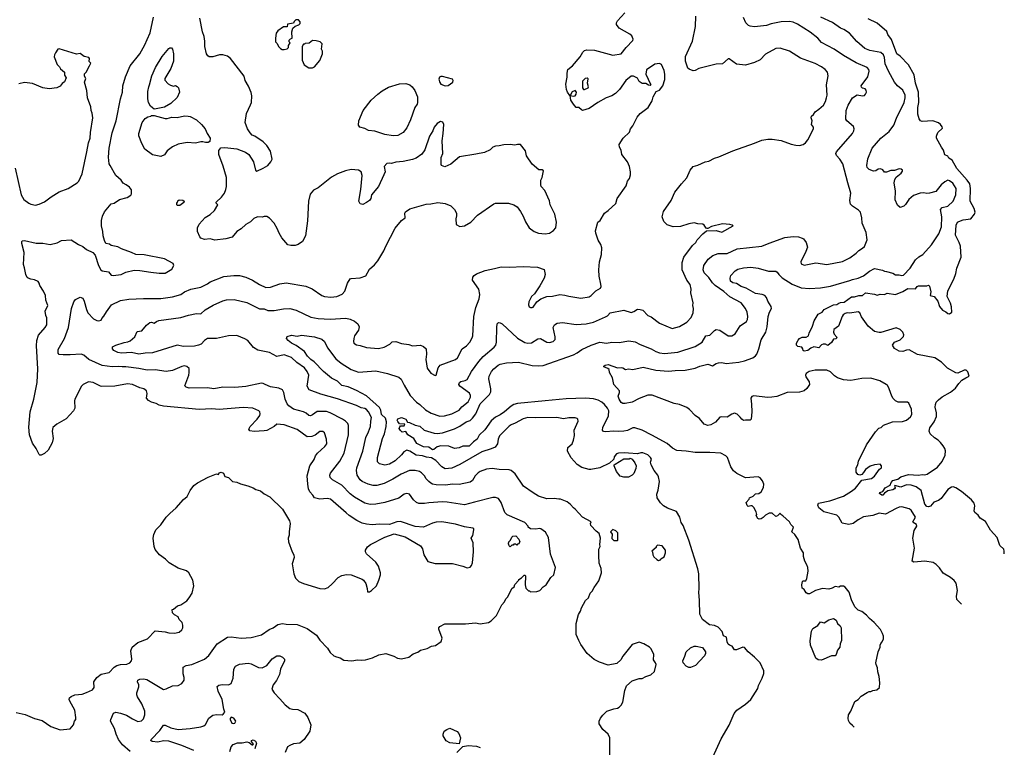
# Model space of a CAD drawing. Extents: x 1678431 to 1860718, y 384618 to 522882.
# Tile 370 of 473: x 1819854 to 1830613, y 419721 to 427668. Entities that reach past the tile are written whole.
import ezdxf

# ---------------------------------------------------------------- set-up
doc = ezdxf.new("R2010")
doc.units = 0

msp = doc.modelspace()

# ---------------------------------------------------------------- linework, layer by layer
at = {"layer": '0CON10XD'}
for points in [[(1822346, 422576), (1822406, 422556), (1822435, 422537), (1822485, 422523), (1822525, 422490), (1822586, 422456), (1822725, 422322), (1822802, 422195), (1822810, 422165), (1822797, 422075), (1822797, 422037), (1822788, 422005), (1822790, 421965), (1822830, 421855), (1822850, 421825), (1822852, 421795), (1822832, 421725), (1822850, 421615), (1822869, 421569), (1822905, 421532), (1822955, 421511), (1823135, 421456), (1823185, 421452), (1823225, 421467), (1823270, 421505), (1823333, 421575), (1823375, 421599), (1823425, 421609), (1823475, 421606), (1823595, 421557), (1823612, 421545), (1823635, 421510), (1823652, 421455), (1823655, 421420), (1823675, 421420), (1823700, 421435), (1823754, 421486), (1823780, 421545), (1823796, 421605), (1823796, 421625), (1823775, 421700), (1823747, 421745), (1823644, 421834), (1823632, 421855), (1823632, 421875), (1823655, 421912), (1823688, 421935), (1823845, 422018), (1823945, 422054), (1824065, 422019), (1824235, 421920), (1824255, 421890), (1824270, 421825), (1824315, 421750), (1824395, 421728), (1824585, 421730), (1824695, 421700), (1824745, 421680), (1824775, 421690), (1824792, 421708), (1824803, 421737), (1824814, 421855), (1824809, 421955), (1824788, 422005), (1824804, 422035), (1824816, 422095), (1824816, 422106), (1824806, 422116), (1824715, 422128), (1824617, 422157), (1824465, 422182), (1824405, 422179), (1824365, 422170), (1824265, 422124), (1824175, 422133), (1824015, 422189), (1823975, 422184), (1823895, 422154), (1823785, 422158), (1823705, 422150), (1823645, 422157), (1823595, 422170), (1823539, 422199), (1823455, 422252), (1823421, 422281), (1823250, 422430), (1823215, 422439), (1823135, 422433), (1823076, 422446), (1823058, 422475), (1823025, 422510), (1823011, 422545), (1823001, 422595), (1822994, 422685), (1823026, 422794), (1823073, 422865), (1823088, 422905), (1823107, 422933), (1823190, 423005), (1823209, 423035), (1823208, 423088), (1823184, 423155), (1823165, 423169), (1823135, 423171), (1823081, 423129), (1823045, 423117), (1822995, 423113), (1822885, 423191), (1822745, 423244), (1822665, 423252), (1822634, 423226), (1822555, 423183), (1822525, 423177), (1822415, 423169), (1822367, 423177), (1822358, 423195), (1822372, 423225), (1822450, 423305), (1822479, 423345), (1822483, 423365), (1822477, 423385), (1822466, 423396), (1822402, 423425), (1822296, 423434), (1822035, 423409), (1821955, 423417), (1821815, 423412), (1821427, 423447), (1821378, 423458), (1821345, 423476), (1821295, 423489), (1821260, 423510), (1821241, 423535), (1821248, 423585), (1821241, 423615), (1821210, 423635), (1821165, 423649), (1821085, 423683), (1821032, 423692), (1820895, 423665), (1820753, 423663), (1820735, 423666), (1820655, 423706), (1820605, 423712), (1820546, 423684), (1820528, 423665), (1820458, 423522), (1820452, 423505), (1820457, 423425), (1820442, 423395), (1820360, 423310), (1820258, 423252), (1820216, 423214), (1820210, 423175), (1820219, 423095), (1820210, 423045), (1820164, 422966), (1820125, 422930), (1820087, 422913), (1820075, 422912), (1820065, 422920), (1820034, 422985), (1819993, 423043), (1819961, 423135), (1819954, 423216), (1819969, 423385), (1820009, 423525), (1820045, 423705), (1820052, 423855), (1820036, 424105), (1820041, 424165), (1820059, 424221), (1820133, 424307), (1820149, 424335), (1820152, 424412), (1820138, 424438), (1820131, 424485), (1820161, 424545), (1820138, 424605), (1820134, 424655), (1820113, 424703), (1820074, 424764), (1820065, 424792), (1820055, 424807), (1820017, 424827), (1819975, 424833), (1819945, 424844), (1819935, 424853), (1819922, 424885), (1819907, 424957), (1819894, 424996), (1819904, 425125), (1819878, 425225), (1819878, 425245), (1819885, 425252), (1819905, 425257), (1820035, 425229), (1820105, 425226), (1820185, 425214), (1820265, 425231), (1820312, 425258), (1820415, 425263), (1820495, 425213), (1820545, 425191), (1820585, 425159), (1820652, 425125), (1820678, 425098), (1820714, 424985), (1820741, 424935), (1820755, 424924), (1820824, 424914), (1820855, 424879), (1820875, 424874), (1820964, 424886), (1821015, 424911), (1821105, 424932), (1821165, 424930), (1821285, 424912), (1821378, 424898), (1821445, 424899), (1821516, 424945), (1821538, 424985), (1821532, 425005), (1821435, 425058), (1821215, 425099), (1821122, 425102), (1821076, 425126), (1820965, 425166), (1820925, 425189), (1820855, 425203), (1820835, 425216), (1820795, 425222), (1820780, 425255), (1820766, 425306), (1820764, 425355), (1820748, 425415), (1820746, 425475), (1820757, 425523), (1820781, 425569), (1820852, 425658), (1820885, 425666), (1820945, 425703), (1821030, 425725), (1821069, 425751), (1821077, 425767), (1821075, 425810), (1821055, 425838), (1821016, 425866), (1820985, 425882), (1820961, 425915), (1820904, 425965), (1820841, 426075), (1820833, 426095), (1820823, 426165), (1820831, 426265), (1820865, 426432), (1820908, 426565), (1820954, 426805), (1820976, 426875), (1820982, 426945), (1821010, 427045), (1821061, 427165), (1821165, 427296), (1821223, 427395), (1821247, 427453), (1821281, 427525), (1821316, 427695)], [(1824245, 422719), (1824222, 422732), (1824175, 422745), (1824115, 422745), (1824021, 422705), (1823931, 422649), (1823835, 422602), (1823755, 422580), (1823715, 422582), (1823660, 422595), (1823598, 422625), (1823575, 422644), (1823542, 422695), (1823534, 422745), (1823537, 422775), (1823602, 422955), (1823635, 423105), (1823667, 423165), (1823689, 423225), (1823690, 423285), (1823697, 423325), (1823666, 423386), (1823645, 423409), (1823625, 423420), (1823585, 423428), (1823534, 423454), (1823325, 423528), (1823145, 423577), (1823016, 423625), (1822997, 423667), (1823015, 423785), (1822997, 423827), (1822967, 423867), (1822883, 423925), (1822825, 423977), (1822745, 424006), (1822665, 423989), (1822585, 424032), (1822455, 424060), (1822407, 424087), (1822345, 424163), (1822315, 424183), (1822225, 424220), (1822136, 424216), (1822005, 424188), (1821905, 424185), (1821874, 424165), (1821836, 424124), (1821808, 424112), (1821765, 424104), (1821645, 424098), (1821575, 424113), (1821305, 424028), (1821225, 424026), (1821155, 424015), (1821075, 424035), (1820965, 424025), (1820925, 424034), (1820884, 424055), (1820867, 424075), (1820868, 424095), (1820903, 424115), (1820995, 424143), (1821035, 424148), (1821061, 424159), (1821112, 424205), (1821136, 424264), (1821189, 424269), (1821240, 424330), (1821275, 424360), (1821295, 424363), (1821325, 424353), (1821347, 424373), (1821376, 424384), (1821615, 424414), (1821698, 424442), (1821785, 424459), (1821835, 424456), (1821882, 424498), (1821968, 424552), (1822075, 424598), (1822115, 424608), (1822197, 424613), (1822335, 424581), (1822475, 424512), (1822525, 424509), (1822565, 424491), (1822635, 424491), (1822735, 424512), (1822804, 424514), (1822876, 424496), (1823035, 424421), (1823115, 424403), (1823245, 424396), (1823418, 424408), (1823465, 424397), (1823513, 424375), (1823549, 424345), (1823564, 424315), (1823555, 424278), (1823512, 424215), (1823504, 424185), (1823501, 424155), (1823506, 424136), (1823535, 424116), (1823575, 424110), (1823645, 424087), (1823775, 424077), (1823835, 424092), (1823897, 424123), (1823925, 424148), (1823964, 424154), (1824025, 424132), (1824105, 424119), (1824145, 424106), (1824235, 424112), (1824268, 424098), (1824294, 424075), (1824300, 424015), (1824293, 423957), (1824305, 423862), (1824345, 423809), (1824395, 423782), (1824406, 423784), (1824428, 423865), (1824449, 423895), (1824615, 423957), (1824639, 423975), (1824689, 424075), (1824735, 424107), (1824771, 424145), (1824798, 424192), (1824804, 424215), (1824816, 424425), (1824837, 424525), (1824875, 424620), (1824881, 424665), (1824871, 424725), (1824803, 424825), (1824807, 424855), (1824820, 424875), (1824845, 424894), (1824940, 424930), (1825042, 424952), (1825115, 424968), (1825205, 424966), (1825355, 424974), (1825514, 424964), (1825585, 424940), (1825597, 424885), (1825584, 424846), (1825537, 424763), (1825478, 424675), (1825448, 424645), (1825419, 424585), (1825414, 424554), (1825422, 424532), (1825435, 424524), (1825455, 424524), (1825465, 424530), (1825504, 424586), (1825549, 424621), (1825615, 424646), (1825675, 424650), (1825755, 424667), (1825811, 424661), (1825855, 424648), (1825985, 424627), (1826078, 424642), (1826100, 424655), (1826151, 424705), (1826199, 424735), (1826208, 424755), (1826205, 424780), (1826187, 424867), (1826183, 424935), (1826191, 425025), (1826212, 425105), (1826216, 425175), (1826204, 425214), (1826175, 425260), (1826150, 425335), (1826147, 425363), (1826173, 425455), (1826196, 425474), (1826244, 425556), (1826286, 425584), (1826368, 425662), (1826383, 425715), (1826481, 425855), (1826497, 425905), (1826518, 425935), (1826527, 425973), (1826528, 426005), (1826517, 426065), (1826497, 426117), (1826432, 426195), (1826427, 426245), (1826408, 426275), (1826403, 426305), (1826448, 426375), (1826519, 426439), (1826528, 426475), (1826555, 426510), (1826601, 426605), (1826635, 426644), (1826722, 426708), (1826767, 426783), (1826776, 426824), (1826810, 426885), (1826845, 426900), (1826880, 426945), (1826902, 427015), (1826904, 427075), (1826896, 427115), (1826868, 427178), (1826845, 427190), (1826795, 427182), (1826705, 427120), (1826697, 427075), (1826748, 426965), (1826750, 426955), (1826745, 426950), (1826725, 426952), (1826695, 426970), (1826655, 426972), (1826625, 426992), (1826605, 427028), (1826562, 427052), (1826535, 427050), (1826477, 427003), (1826408, 426905), (1826365, 426863), (1826325, 426838), (1826262, 426815), (1826170, 426765), (1826075, 426699), (1826005, 426677), (1825992, 426682), (1825965, 426711), (1825935, 426711), (1825904, 426745), (1825878, 426788), (1825870, 426840), (1825903, 426833), (1825923, 426837), (1825935, 426855), (1825937, 426875), (1825925, 426896), (1825915, 426893), (1825891, 426879), (1825870, 426840), (1825865, 426840), (1825840, 426875), (1825828, 426905), (1825821, 426965), (1825838, 427042), (1825836, 427085), (1825844, 427125), (1825894, 427166), (1825977, 427263), (1826006, 427314), (1826025, 427330), (1826051, 427339), (1826135, 427337), (1826335, 427280), (1826425, 427294), (1826481, 427365), (1826555, 427440), (1826557, 427455), (1826542, 427492), (1826520, 427510), (1826404, 427574), (1826377, 427617), (1826377, 427635), (1826387, 427655), (1826468, 427742)], [(1830144, 421286), (1830096, 421335), (1830092, 421372), (1830102, 421435), (1830086, 421515), (1830065, 421542), (1830025, 421576), (1829944, 421624), (1829905, 421680), (1829868, 421718), (1829835, 421739), (1829745, 421754), (1829625, 421743), (1829608, 421755), (1829631, 421895), (1829612, 422005), (1829630, 422090), (1829659, 422135), (1829653, 422153), (1829617, 422175), (1829613, 422185), (1829644, 422235), (1829595, 422310), (1829575, 422326), (1829494, 422346), (1829465, 422344), (1829431, 422329), (1829315, 422266), (1829245, 422279), (1829175, 422253), (1829075, 422239), (1829015, 422207), (1828962, 422165), (1828916, 422156), (1828841, 422171), (1828806, 422235), (1828785, 422255), (1828642, 422292), (1828588, 422335), (1828574, 422365), (1828584, 422386), (1828707, 422413), (1828855, 422465), (1828945, 422519), (1828987, 422553), (1829055, 422640), (1829162, 422658), (1829195, 422682), (1829250, 422760), (1829270, 422775), (1829272, 422795), (1829255, 422812), (1829195, 422806), (1829149, 422791), (1829096, 422754), (1829075, 422722), (1829055, 422702), (1829036, 422694), (1829012, 422702), (1828993, 422725), (1828994, 422775), (1829013, 422805), (1829020, 422845), (1829106, 423025), (1829205, 423168), (1829244, 423206), (1829266, 423215), (1829295, 423240), (1829393, 423277), (1829499, 423281), (1829545, 423294), (1829588, 423332), (1829602, 423355), (1829599, 423415), (1829570, 423480), (1829555, 423489), (1829455, 423492), (1829425, 423506), (1829400, 423530), (1829385, 423555), (1829356, 423635), (1829336, 423675), (1829324, 423684), (1829254, 423724), (1829155, 423753), (1829055, 423751), (1828935, 423728), (1828857, 423733), (1828789, 423755), (1828758, 423778), (1828715, 423821), (1828675, 423840), (1828545, 423842), (1828482, 423825), (1828449, 423805), (1828441, 423785), (1828444, 423766), (1828482, 423712), (1828484, 423685), (1828455, 423639), (1828425, 423616), (1828375, 423601), (1828242, 423595), (1828129, 423551), (1828074, 423544), (1828025, 423540), (1827875, 423560), (1827855, 423551), (1827844, 423536), (1827850, 423470), (1827856, 423384), (1827846, 423305), (1827835, 423293), (1827785, 423296), (1827765, 423291), (1827745, 423304), (1827728, 423328), (1827695, 423359), (1827665, 423370), (1827635, 423361), (1827585, 423326), (1827525, 423330), (1827505, 423326), (1827456, 423274), (1827405, 423245), (1827375, 423237), (1827335, 423250), (1827283, 423313), (1827235, 423345), (1827175, 423410), (1827145, 423431), (1827065, 423465), (1827005, 423475), (1826765, 423569), (1826717, 423567), (1826625, 423532), (1826545, 423489), (1826472, 423478), (1826445, 423478), (1826425, 423487), (1826403, 423523), (1826394, 423555), (1826409, 423595), (1826408, 423615), (1826347, 423685), (1826332, 423755), (1826298, 423815), (1826296, 423846), (1826279, 423859), (1826238, 423875), (1826238, 423885), (1826252, 423895), (1826285, 423901), (1826385, 423867), (1826425, 423869), (1826445, 423864), (1826475, 423848), (1826505, 423854), (1826555, 423849), (1826667, 423873), (1826805, 423839), (1826945, 423828), (1827015, 423838), (1827125, 423840), (1827235, 423863), (1827285, 423884), (1827375, 423906), (1827425, 423888), (1827465, 423914), (1827490, 423920), (1827525, 423924), (1827575, 423913), (1827712, 423928), (1827775, 423942), (1827865, 423974), (1827895, 423998), (1827908, 424015), (1827931, 424075), (1827957, 424173), (1828008, 424255), (1828023, 424315), (1828034, 424425), (1828048, 424472), (1828068, 424515), (1828067, 424535), (1828030, 424595), (1828015, 424635), (1827997, 424655), (1827968, 424668), (1827895, 424676), (1827791, 424735), (1827737, 424755), (1827687, 424787), (1827645, 424793), (1827622, 424812), (1827616, 424844), (1827626, 424875), (1827671, 424925), (1827702, 424942), (1827765, 424959), (1827845, 424964), (1827925, 424955), (1828035, 424921), (1828115, 424921), (1828132, 424912), (1828149, 424885), (1828187, 424847), (1828295, 424781), (1828395, 424740), (1828485, 424731), (1828605, 424740), (1828715, 424758), (1828925, 424818), (1828955, 424832), (1829015, 424844), (1829075, 424872), (1829139, 424921), (1829195, 424949), (1829284, 424934), (1829305, 424920), (1829325, 424918), (1829395, 424901), (1829425, 424883), (1829465, 424882), (1829495, 424873), (1829511, 424879), (1829584, 424955), (1829644, 425045), (1829681, 425079), (1829722, 425105), (1829819, 425211), (1829899, 425331), (1829928, 425405), (1829930, 425515), (1829916, 425595), (1829934, 425616), (1829995, 425631), (1830054, 425685), (1830083, 425755), (1830087, 425825), (1830051, 425881), (1830015, 425910), (1829995, 425914), (1829965, 425898), (1829925, 425864), (1829865, 425791), (1829795, 425772), (1829765, 425771), (1829735, 425777), (1829695, 425773), (1829621, 425749), (1829569, 425705), (1829535, 425648), (1829515, 425632), (1829475, 425618), (1829445, 425642), (1829419, 425699), (1829426, 425794), (1829411, 425885), (1829418, 425922), (1829431, 425949), (1829487, 425993), (1829502, 426015), (1829502, 426025), (1829487, 426037), (1829465, 426038), (1829415, 426020), (1829375, 426020), (1829325, 426003), (1829305, 426003), (1829285, 426028), (1829259, 426039), (1829235, 426036), (1829211, 426019), (1829185, 426013), (1829135, 426031), (1829116, 426055), (1829110, 426075), (1829122, 426148), (1829171, 426265), (1829265, 426374), (1829355, 426446), (1829405, 426516), (1829434, 426594), (1829518, 426765), (1829529, 426815), (1829529, 426845), (1829505, 426897), (1829447, 426947), (1829415, 426985), (1829348, 427105), (1829313, 427185), (1829305, 427255), (1829295, 427286), (1829265, 427311), (1829145, 427332), (1829089, 427355), (1829000, 427430), (1828921, 427521), (1828860, 427560), (1828825, 427576), (1828737, 427637), (1828607, 427697)], [(1827420, 427170), (1827276, 427134), (1827235, 427113), (1827215, 427111), (1827169, 427129), (1827155, 427140), (1827131, 427215), (1827129, 427265), (1827206, 427435), (1827240, 427595), (1827241, 427705)], [(1822536, 423685), (1822515, 423696), (1822495, 423698), (1822325, 423662), (1822205, 423652), (1822075, 423653), (1821975, 423638), (1821905, 423648), (1821705, 423642), (1821673, 423653), (1821659, 423669), (1821703, 423785), (1821707, 423815), (1821707, 423857), (1821682, 423882), (1821655, 423886), (1821625, 423881), (1821523, 423837), (1821455, 423824), (1821335, 423844), (1821245, 423839), (1821155, 423858), (1821015, 423875), (1820975, 423875), (1820935, 423880), (1820865, 423878), (1820755, 423892), (1820608, 423958), (1820555, 424004), (1820526, 424014), (1820405, 424006), (1820328, 424008), (1820285, 424012), (1820276, 424026), (1820274, 424065), (1820343, 424187), (1820388, 424305), (1820419, 424515), (1820446, 424585), (1820465, 424612), (1820515, 424637), (1820545, 424627), (1820560, 424595), (1820582, 424502), (1820597, 424467), (1820661, 424401), (1820697, 424383), (1820715, 424380), (1820743, 424387), (1820750, 424405), (1820775, 424429), (1820801, 424479), (1820856, 424555), (1820955, 424600), (1821045, 424614), (1821205, 424622), (1821395, 424623), (1821525, 424643), (1821615, 424667), (1821656, 424695), (1821725, 424725), (1821835, 424747), (1821905, 424783), (1821935, 424806), (1822086, 424864), (1822195, 424876), (1822255, 424873), (1822325, 424855), (1822397, 424825), (1822474, 424775), (1822545, 424744), (1822595, 424746), (1822695, 424784), (1822765, 424796), (1822979, 424759), (1823049, 424729), (1823154, 424655), (1823185, 424646), (1823255, 424637), (1823318, 424645), (1823378, 424672), (1823407, 424703), (1823435, 424792), (1823465, 424838), (1823477, 424843), (1823575, 424850), (1823635, 424870), (1823675, 424942), (1823730, 424990), (1823766, 425035), (1823832, 425145), (1823855, 425195), (1823955, 425390), (1824026, 425474), (1824066, 425504), (1824064, 425555), (1824071, 425569), (1824118, 425602), (1824295, 425654), (1824345, 425657), (1824422, 425672), (1824505, 425659), (1824564, 425634), (1824607, 425595), (1824628, 425555), (1824628, 425525), (1824618, 425495), (1824623, 425433), (1824665, 425408), (1824715, 425417), (1824785, 425458), (1824858, 425535), (1825035, 425656), (1825055, 425664), (1825194, 425664), (1825255, 425646), (1825290, 425625), (1825327, 425575), (1825354, 425524), (1825380, 425460), (1825420, 425395), (1825475, 425354), (1825522, 425335), (1825595, 425330), (1825645, 425336), (1825687, 425365), (1825712, 425395), (1825721, 425455), (1825701, 425545), (1825652, 425645), (1825645, 425688), (1825594, 425804), (1825552, 425845), (1825548, 425865), (1825548, 425915), (1825562, 425945), (1825578, 426018), (1825565, 426030), (1825525, 426030), (1825455, 426092), (1825392, 426182), (1825381, 426235), (1825325, 426306), (1825295, 426306), (1825265, 426296), (1825215, 426304), (1825145, 426302), (1825095, 426289), (1825055, 426286), (1825025, 426276), (1824994, 426246), (1824934, 426216), (1824839, 426201), (1824659, 426171), (1824565, 426089), (1824498, 426062), (1824464, 426074), (1824458, 426085), (1824458, 426162), (1824477, 426205), (1824469, 426345), (1824482, 426425), (1824489, 426525), (1824478, 426548), (1824454, 426556), (1824416, 426534), (1824382, 426495), (1824368, 426455), (1824333, 426395), (1824282, 426248), (1824249, 426201), (1824185, 426155), (1824145, 426141), (1824045, 426119), (1823965, 426112), (1823915, 426098), (1823895, 426102), (1823865, 426098), (1823838, 426065), (1823848, 426005), (1823833, 425975), (1823774, 425846), (1823700, 425755), (1823690, 425715), (1823675, 425692), (1823645, 425670), (1823605, 425651), (1823575, 425657), (1823560, 425685), (1823583, 425815), (1823596, 425965), (1823585, 426007), (1823555, 426026), (1823475, 426031), (1823415, 426019), (1823327, 425985), (1823262, 425948), (1823115, 425832), (1823063, 425805), (1823028, 425762), (1823011, 425685), (1822998, 425472), (1822976, 425306), (1822943, 425245), (1822898, 425212), (1822865, 425202), (1822815, 425202), (1822785, 425210), (1822718, 425285), (1822690, 425335), (1822669, 425389), (1822636, 425446), (1822585, 425500), (1822555, 425517), (1822525, 425520), (1822505, 425513), (1822454, 425516), (1822412, 425498), (1822375, 425462), (1822325, 425432), (1822275, 425383), (1822228, 425355), (1822175, 425293), (1822105, 425273), (1821985, 425262), (1821934, 425274), (1821875, 425269), (1821835, 425283), (1821823, 425295), (1821798, 425355), (1821798, 425395), (1821814, 425436), (1821882, 425508), (1821935, 425540), (1821984, 425586), (1822020, 425645), (1822000, 425665), (1822000, 425675), (1822059, 425731), (1822091, 425775), (1822108, 425812), (1822114, 425845), (1822112, 425945), (1822078, 426068), (1822031, 426195), (1822031, 426239), (1822053, 426267), (1822095, 426271), (1822226, 426256), (1822322, 426222), (1822357, 426195), (1822407, 426115), (1822430, 426025), (1822444, 426014), (1822514, 426045), (1822564, 426075), (1822598, 426115), (1822611, 426145), (1822594, 426234), (1822556, 426295), (1822515, 426336), (1822425, 426397), (1822395, 426407), (1822371, 426431), (1822344, 426475), (1822319, 426545), (1822332, 426645), (1822375, 426738), (1822386, 426765), (1822389, 426835), (1822382, 426872), (1822354, 426944), (1822317, 427005), (1822305, 427050), (1822157, 427245), (1822125, 427270), (1822075, 427286), (1822036, 427284), (1821965, 427264), (1821925, 427263), (1821908, 427275), (1821896, 427296), (1821878, 427375), (1821877, 427435), (1821869, 427485), (1821851, 427535), (1821821, 427685)], [(1822745, 427342), (1822775, 427350), (1822790, 427365), (1822790, 427385), (1822810, 427415), (1822800, 427425), (1822800, 427445), (1822812, 427458), (1822830, 427465), (1822828, 427535), (1822840, 427575), (1822863, 427597), (1822905, 427612), (1822920, 427625), (1822920, 427645), (1822900, 427665), (1822870, 427665), (1822852, 427648), (1822845, 427630), (1822782, 427618), (1822778, 427592), (1822735, 427590), (1822675, 427548), (1822658, 427522), (1822648, 427465), (1822648, 427428), (1822667, 427407), (1822682, 427375), (1822704, 427354), (1822723, 427343), (1822745, 427342)], [(1828974, 419941), (1828955, 419958), (1828926, 419986), (1828912, 420015), (1828908, 420035), (1828912, 420075), (1828937, 420115), (1828980, 420220), (1829018, 420242), (1829049, 420281), (1829115, 420320), (1829135, 420330), (1829155, 420330), (1829175, 420340), (1829222, 420348), (1829248, 420375), (1829252, 420425), (1829247, 420493), (1829232, 420545), (1829229, 420589), (1829212, 420625), (1829210, 420645), (1829236, 420765), (1829256, 420815), (1829257, 420835), (1829263, 420855), (1829278, 420872), (1829293, 420907), (1829292, 420935), (1829283, 420965), (1829259, 421009), (1829191, 421085), (1829139, 421129), (1829109, 421165), (1829055, 421204), (1829018, 421218), (1828979, 421255), (1828942, 421332), (1828917, 421415), (1828875, 421472), (1828855, 421480), (1828825, 421480), (1828805, 421470), (1828765, 421478), (1828732, 421458), (1828695, 421448), (1828625, 421457), (1828550, 421435), (1828485, 421398), (1828465, 421398), (1828447, 421407), (1828428, 421445), (1828405, 421460), (1828402, 421495), (1828408, 421532), (1828415, 421540), (1828445, 421540), (1828457, 421565), (1828470, 421645), (1828466, 421686), (1828457, 421715), (1828432, 421755), (1828418, 421805), (1828420, 421845), (1828387, 421895), (1828362, 421992), (1828323, 422045), (1828293, 422075), (1828310, 422125), (1828280, 422155), (1828265, 422182), (1828192, 422248), (1828170, 422265), (1828165, 422278), (1828135, 422250), (1828115, 422242), (1828075, 422278), (1828065, 422280), (1828045, 422278), (1828005, 422258), (1827979, 422231), (1827955, 422218), (1827935, 422212), (1827921, 422221), (1827903, 422253), (1827908, 422265), (1827902, 422292), (1827875, 422340), (1827857, 422357), (1827845, 422360), (1827815, 422350), (1827803, 422363), (1827792, 422395), (1827825, 422430), (1827830, 422445), (1827870, 422465), (1827895, 422488), (1827930, 422495), (1827955, 422512), (1827983, 422557), (1827984, 422595), (1827971, 422631), (1827945, 422664), (1827925, 422674), (1827785, 422666), (1827692, 422712), (1827655, 422742), (1827624, 422784), (1827588, 422885), (1827569, 422905), (1827515, 422933), (1827395, 422941), (1827235, 422940), (1827135, 422955), (1827035, 422962), (1826988, 422988), (1826930, 423040), (1826762, 423132), (1826655, 423184), (1826575, 423211), (1826555, 423209), (1826495, 423182), (1826455, 423173), (1826395, 423169), (1826346, 423174), (1826256, 423166), (1826235, 423170), (1826224, 423185), (1826227, 423215), (1826287, 423343), (1826290, 423395), (1826276, 423425), (1826245, 423464), (1826215, 423490), (1826175, 423513), (1826125, 423526), (1826035, 423535), (1825825, 423527), (1825595, 423505), (1825295, 423475), (1825255, 423465), (1825223, 423447), (1825153, 423387), (1825105, 423352), (1825053, 423327), (1825005, 423287), (1824935, 423187), (1824875, 423132), (1824854, 423085), (1824813, 423057), (1824765, 423009), (1824695, 423011), (1824655, 422992), (1824605, 422985), (1824545, 423012), (1824455, 423013), (1824415, 423002), (1824381, 422975), (1824365, 422972), (1824325, 422998), (1824265, 423004), (1824195, 423041), (1824161, 423095), (1824094, 423135), (1824075, 423169), (1824035, 423162), (1824015, 423180), (1824002, 423205), (1824008, 423222), (1824015, 423231), (1824055, 423234), (1824062, 423252), (1824005, 423254), (1823985, 423278), (1823980, 423295), (1823985, 423309), (1824025, 423324), (1824055, 423314), (1824074, 423305), (1824092, 423272), (1824115, 423270), (1824175, 423239), (1824225, 423230), (1824275, 423186), (1824383, 423153), (1824415, 423150), (1824475, 423157), (1824605, 423198), (1824665, 423228), (1824733, 423277), (1824775, 423291), (1824803, 423317), (1824837, 423363), (1824885, 423474), (1824987, 423575), (1825002, 423605), (1825003, 423635), (1824980, 423745), (1824985, 423775), (1825011, 423825), (1825034, 423855), (1825081, 423895), (1825105, 423907), (1825175, 423920), (1825305, 423929), (1825455, 423890), (1825526, 423886), (1825575, 423890), (1825905, 424008), (1825945, 424028), (1825995, 424067), (1826097, 424113), (1826194, 424146), (1826265, 424136), (1826325, 424147), (1826405, 424144), (1826511, 424161), (1826580, 424150), (1826635, 424121), (1826755, 424074), (1826807, 424045), (1826845, 424031), (1826901, 424021), (1827045, 424037), (1827235, 424098), (1827313, 424147), (1827353, 424217), (1827397, 424223), (1827445, 424274), (1827465, 424286), (1827505, 424276), (1827595, 424216), (1827635, 424214), (1827673, 424237), (1827728, 424325), (1827797, 424373), (1827808, 424392), (1827811, 424425), (1827802, 424475), (1827786, 424515), (1827739, 424575), (1827613, 424643), (1827548, 424698), (1827454, 424764), (1827425, 424795), (1827385, 424854), (1827332, 424905), (1827321, 424935), (1827331, 424985), (1827378, 425052), (1827429, 425091), (1827485, 425113), (1827585, 425116), (1827695, 425165), (1827965, 425193), (1828042, 425228), (1828215, 425289), (1828305, 425301), (1828365, 425296), (1828403, 425283), (1828418, 425275), (1828448, 425235), (1828462, 425185), (1828446, 425135), (1828391, 425025), (1828395, 425000), (1828425, 424988), (1828555, 425011), (1828675, 424996), (1828845, 425029), (1828925, 425069), (1828993, 425117), (1829025, 425148), (1829065, 425171), (1829085, 425192), (1829114, 425265), (1829103, 425345), (1829060, 425445), (1829056, 425505), (1829043, 425565), (1829019, 425589), (1828955, 425630), (1828933, 425655), (1828927, 425695), (1828937, 425775), (1828904, 425885), (1828847, 426095), (1828815, 426145), (1828778, 426185), (1828772, 426205), (1828781, 426225), (1828955, 426426), (1828970, 426455), (1828974, 426475), (1828965, 426500), (1828893, 426565), (1828883, 426583), (1828886, 426675), (1828908, 426735), (1828955, 426814), (1829004, 426846), (1829065, 426838), (1829085, 426842), (1829096, 426854), (1829108, 426875), (1829105, 426900), (1829092, 426912), (1829065, 426920), (1829052, 426932), (1829050, 426945), (1829122, 427045), (1829137, 427105), (1829132, 427125), (1829114, 427145), (1828996, 427196), (1828855, 427277), (1828755, 427345), (1828615, 427420), (1828575, 427465), (1828492, 427532), (1828355, 427618), (1828305, 427641), (1828265, 427648), (1828175, 427646), (1828066, 427624), (1828015, 427606), (1827885, 427589), (1827835, 427596), (1827817, 427605), (1827789, 427635), (1827765, 427692)], [(1830613, 421834), (1830613, 421865), (1830607, 421885), (1830566, 421926), (1830535, 422014), (1830463, 422093), (1830408, 422188), (1830350, 422225), (1830328, 422255), (1830291, 422285), (1830284, 422305), (1830293, 422357), (1830285, 422388), (1830256, 422425), (1830145, 422515), (1830085, 422555), (1830055, 422565), (1830035, 422562), (1829995, 422536), (1829925, 422437), (1829895, 422417), (1829845, 422400), (1829805, 422354), (1829785, 422346), (1829765, 422351), (1829745, 422376), (1829704, 422525), (1829651, 422565), (1829596, 422586), (1829545, 422588), (1829484, 422564), (1829418, 422582), (1829414, 422575), (1829421, 422555), (1829414, 422545), (1829396, 422535), (1829339, 422521), (1829303, 422497), (1829286, 422475), (1829275, 422474), (1829250, 422495), (1829253, 422505), (1829286, 422514), (1829310, 422555), (1829365, 422584), (1829376, 422615), (1829394, 422635), (1829434, 422646), (1829450, 422650), (1829481, 422675), (1829565, 422702), (1829675, 422695), (1829715, 422701), (1829745, 422698), (1829771, 422705), (1829885, 422780), (1829935, 422842), (1829967, 422913), (1829969, 422959), (1829963, 422983), (1829945, 423015), (1829915, 423050), (1829890, 423075), (1829850, 423100), (1829804, 423145), (1829793, 423173), (1829801, 423209), (1829846, 423275), (1829872, 423335), (1829872, 423375), (1829856, 423435), (1829860, 423465), (1829870, 423490), (1829894, 423516), (1829935, 423550), (1830025, 423600), (1830079, 423645), (1830115, 423696), (1830149, 423731), (1830192, 423758), (1830228, 423775), (1830215, 423823), (1830195, 423842), (1830175, 423842), (1830105, 423808), (1830085, 423812), (1829993, 423863), (1829927, 423927), (1829855, 423975), (1829665, 424011), (1829575, 424062), (1829545, 424059), (1829505, 424043), (1829465, 424047), (1829415, 424078), (1829390, 424115), (1829414, 424146), (1829475, 424171), (1829513, 424207), (1829516, 424225), (1829504, 424255), (1829476, 424285), (1829433, 424303), (1829265, 424252), (1829245, 424251), (1829195, 424262), (1829125, 424321), (1829052, 424422), (1829035, 424465), (1829015, 424479), (1828926, 424464), (1828895, 424468), (1828875, 424461), (1828854, 424446), (1828842, 424428), (1828800, 424320), (1828752, 424285), (1828746, 424255), (1828754, 424234), (1828782, 424202), (1828775, 424182), (1828745, 424178), (1828725, 424143), (1828685, 424108), (1828660, 424125), (1828635, 424126), (1828615, 424116), (1828585, 424086), (1828532, 424095), (1828499, 424081), (1828466, 424054), (1828425, 424048), (1828416, 424055), (1828412, 424075), (1828400, 424090), (1828358, 424098), (1828343, 424113), (1828342, 424135), (1828362, 424168), (1828377, 424185), (1828405, 424201), (1828449, 424201), (1828474, 424215), (1828480, 424245), (1828518, 424322), (1828535, 424379), (1828579, 424451), (1828623, 424475), (1828645, 424502), (1828745, 424553), (1828785, 424556), (1828805, 424572), (1828825, 424580), (1828865, 424584), (1828945, 424642), (1828975, 424642), (1829024, 424656), (1829064, 424656), (1829095, 424685), (1829195, 424671), (1829225, 424660), (1829255, 424669), (1829305, 424667), (1829335, 424680), (1829425, 424666), (1829505, 424699), (1829558, 424732), (1829643, 424727), (1829662, 424755), (1829675, 424762), (1829765, 424760), (1829785, 424770), (1829796, 424756), (1829812, 424695), (1829804, 424655), (1829846, 424646), (1829887, 424595), (1829906, 424535), (1829937, 424495), (1829976, 424476), (1829995, 424458), (1830015, 424457), (1830040, 424475), (1830038, 424532), (1830025, 424572), (1829988, 424645), (1829996, 424705), (1830062, 424835), (1830084, 424896), (1830096, 424955), (1830141, 425075), (1830135, 425195), (1830121, 425235), (1830081, 425315), (1830087, 425425), (1830103, 425455), (1830115, 425463), (1830165, 425481), (1830246, 425495), (1830286, 425544), (1830294, 425566), (1830284, 425605), (1830240, 425685), (1830245, 425825), (1830235, 425875), (1830208, 425915), (1830095, 426042), (1830045, 426133), (1830006, 426156), (1829995, 426177), (1829965, 426191), (1829949, 426245), (1829926, 426275), (1829874, 426375), (1829872, 426395), (1829888, 426435), (1829937, 426485), (1829935, 426498), (1829916, 426525), (1829895, 426540), (1829833, 426563), (1829715, 426556), (1829698, 426565), (1829683, 426585), (1829668, 426635), (1829669, 426711), (1829679, 426765), (1829675, 426875), (1829642, 426975), (1829628, 427065), (1829567, 427175), (1829475, 427269), (1829440, 427295), (1829382, 427452), (1829339, 427505), (1829329, 427539), (1829225, 427631), (1829125, 427676)], [(1823055, 427142), (1823075, 427152), (1823135, 427222), (1823162, 427295), (1823162, 427325), (1823150, 427345), (1823160, 427405), (1823137, 427427), (1823095, 427438), (1823055, 427440), (1823017, 427413), (1822975, 427410), (1822965, 427400), (1822955, 427400), (1822940, 427375), (1822940, 427225), (1822962, 427175), (1823013, 427143), (1823055, 427142)], [(1820025, 425644), (1820067, 425653), (1820125, 425678), (1820196, 425734), (1820285, 425788), (1820385, 425826), (1820482, 425885), (1820499, 425905), (1820536, 425985), (1820589, 426225), (1820606, 426325), (1820623, 426375), (1820626, 426435), (1820653, 426595), (1820647, 426647), (1820636, 426675), (1820631, 426715), (1820596, 426815), (1820586, 426896), (1820562, 426985), (1820578, 427025), (1820563, 427053), (1820563, 427077), (1820580, 427095), (1820617, 427163), (1820630, 427195), (1820613, 427213), (1820618, 427245), (1820610, 427255), (1820558, 427268), (1820515, 427298), (1820475, 427292), (1820285, 427351), (1820272, 427345), (1820244, 427306), (1820234, 427285), (1820232, 427262), (1820265, 427180), (1820290, 427155), (1820301, 427131), (1820342, 427095), (1820343, 427063), (1820360, 427035), (1820345, 426990), (1820317, 426973), (1820296, 426944), (1820260, 426925), (1820175, 426912), (1820105, 426924), (1819995, 426972), (1819905, 426982), (1819843, 426967)], [(1821325, 426692), (1821304, 426704), (1821284, 426724), (1821261, 426765), (1821254, 426805), (1821254, 426885), (1821264, 426935), (1821274, 426956), (1821298, 427055), (1821339, 427145), (1821412, 427265), (1821482, 427355), (1821495, 427362), (1821512, 427362), (1821522, 427345), (1821536, 427296), (1821536, 427215), (1821507, 427135), (1821438, 427025), (1821438, 427008), (1821477, 426967), (1821503, 426953), (1821535, 426942), (1821555, 426948), (1821575, 426940), (1821590, 426925), (1821600, 426875), (1821575, 426820), (1821506, 426754), (1821436, 426714), (1821345, 426693), (1821325, 426692)], [(1827370, 419485), (1827518, 419812), (1827605, 419963), (1827661, 420089), (1827692, 420128), (1827785, 420191), (1827844, 420245), (1827919, 420365), (1827928, 420395), (1827968, 420475), (1827984, 420526), (1827986, 420555), (1827944, 420644), (1827885, 420705), (1827815, 420764), (1827775, 420811), (1827755, 420816), (1827685, 420784), (1827666, 420786), (1827640, 420825), (1827610, 420835), (1827597, 420847), (1827584, 420874), (1827578, 420925), (1827545, 420940), (1827530, 420985), (1827485, 421032), (1827445, 421050), (1827390, 421060), (1827316, 421116), (1827286, 421176), (1827284, 421324), (1827275, 421415), (1827278, 421452), (1827274, 421615), (1827265, 421672), (1827165, 421985), (1827103, 422143), (1827082, 422175), (1827066, 422235), (1827031, 422295), (1826934, 422334), (1826889, 422359), (1826855, 422390), (1826820, 422445), (1826818, 422485), (1826832, 422528), (1826846, 422625), (1826836, 422675), (1826826, 422695), (1826786, 422745), (1826753, 422805), (1826748, 422835), (1826757, 422867), (1826746, 422886), (1826718, 422915), (1826665, 422936), (1826642, 422938), (1826605, 422928), (1826505, 422933), (1826465, 422938), (1826396, 422934), (1826375, 422927), (1826350, 422895), (1826345, 422870), (1826300, 422825), (1826195, 422772), (1826095, 422754), (1826075, 422756), (1825995, 422779), (1825945, 422811), (1825881, 422881), (1825839, 422955), (1825843, 422995), (1825890, 423035), (1825906, 423074), (1825918, 423125), (1825912, 423185), (1825956, 423285), (1825953, 423305), (1825945, 423313), (1825925, 423319), (1825855, 423318), (1825795, 423310), (1825725, 423324), (1825485, 423318), (1825405, 423323), (1825355, 423308), (1825269, 423261), (1825225, 423245), (1825203, 423227), (1825097, 423123), (1825081, 423085), (1825076, 423035), (1825049, 423001), (1825005, 422980), (1824905, 422949), (1824665, 422809), (1824575, 422770), (1824505, 422762), (1824465, 422784), (1824400, 422855), (1824355, 422884), (1824301, 422891), (1824255, 422906), (1824185, 422913), (1824116, 422955), (1824085, 422966), (1824052, 422948), (1824026, 422915), (1823955, 422849), (1823895, 422815), (1823845, 422803), (1823787, 422817), (1823765, 422838), (1823763, 422885), (1823818, 423095), (1823840, 423145), (1823860, 423225), (1823863, 423275), (1823850, 423315), (1823809, 423355), (1823800, 423405), (1823785, 423433), (1823645, 423560), (1823535, 423620), (1823445, 423659), (1823375, 423673), (1823325, 423719), (1823262, 423752), (1823174, 423824), (1823071, 423931), (1823035, 423955), (1822998, 423995), (1822965, 424044), (1822875, 424109), (1822825, 424134), (1822788, 424165), (1822771, 424185), (1822775, 424208), (1822825, 424221), (1822885, 424210), (1822935, 424222), (1823075, 424203), (1823155, 424179), (1823184, 424155), (1823218, 424085), (1823309, 423965), (1823366, 423915), (1823475, 423846), (1823555, 423819), (1823745, 423832), (1823873, 423803), (1823997, 423765), (1824021, 423741), (1824055, 423675), (1824122, 423565), (1824191, 423491), (1824226, 423466), (1824287, 423407), (1824352, 423372), (1824445, 423337), (1824495, 423340), (1824577, 423363), (1824658, 423405), (1824685, 423439), (1824755, 423494), (1824779, 423545), (1824781, 423565), (1824768, 423588), (1824662, 423665), (1824654, 423685), (1824661, 423705), (1824675, 423716), (1824722, 423728), (1824742, 423738), (1824792, 423825), (1824870, 423935), (1824920, 423990), (1825040, 424090), (1825056, 424114), (1825065, 424145), (1825066, 424305), (1825071, 424345), (1825085, 424360), (1825105, 424359), (1825125, 424347), (1825295, 424189), (1825372, 424142), (1825405, 424136), (1825445, 424140), (1825515, 424182), (1825545, 424188), (1825615, 424146), (1825645, 424141), (1825685, 424154), (1825706, 424174), (1825707, 424205), (1825682, 424305), (1825698, 424335), (1825726, 424354), (1825785, 424360), (1825935, 424339), (1826045, 424346), (1826125, 424366), (1826257, 424423), (1826276, 424435), (1826305, 424466), (1826454, 424494), (1826535, 424471), (1826565, 424481), (1826605, 424506), (1826635, 424504), (1826665, 424494), (1826719, 424439), (1826755, 424422), (1826845, 424352), (1826985, 424296), (1827065, 424318), (1827145, 424364), (1827191, 424415), (1827215, 424468), (1827218, 424515), (1827208, 424545), (1827212, 424575), (1827188, 424685), (1827192, 424725), (1827179, 424775), (1827143, 424825), (1827094, 424935), (1827093, 425015), (1827110, 425075), (1827205, 425203), (1827243, 425235), (1827257, 425263), (1827319, 425331), (1827358, 425362), (1827464, 425366), (1827525, 425349), (1827650, 425415), (1827640, 425425), (1827615, 425433), (1827535, 425439), (1827415, 425411), (1827375, 425388), (1827365, 425388), (1827355, 425390), (1827334, 425425), (1827320, 425435), (1827265, 425438), (1827225, 425448), (1827165, 425439), (1827075, 425410), (1826996, 425406), (1826929, 425429), (1826892, 425465), (1826876, 425515), (1826888, 425575), (1826973, 425695), (1827014, 425785), (1827085, 425875), (1827145, 425940), (1827179, 426025), (1827215, 426064), (1827265, 426078), (1827343, 426115), (1827385, 426123), (1827445, 426157), (1827495, 426172), (1827645, 426237), (1827885, 426318), (1827965, 426352), (1828030, 426365), (1828075, 426364), (1828175, 426347), (1828285, 426307), (1828335, 426296), (1828377, 426293), (1828414, 426306), (1828441, 426325), (1828466, 426355), (1828528, 426475), (1828528, 426495), (1828508, 426525), (1828514, 426565), (1828504, 426595), (1828506, 426614), (1828529, 426631), (1828545, 426663), (1828588, 426692), (1828636, 426735), (1828659, 426775), (1828672, 426815), (1828677, 426845), (1828672, 426955), (1828689, 427055), (1828682, 427095), (1828656, 427126), (1828614, 427154), (1828545, 427189), (1828387, 427247), (1828266, 427326), (1828165, 427358), (1828118, 427352), (1828005, 427290), (1827945, 427228), (1827885, 427199), (1827785, 427173), (1827685, 427182), (1827605, 427240), (1827595, 427239), (1827535, 427187), (1827465, 427183), (1827420, 427170)], [(1823935, 426399), (1823845, 426416), (1823735, 426451), (1823665, 426459), (1823625, 426479), (1823572, 426495), (1823556, 426515), (1823560, 426565), (1823606, 426675), (1823695, 426790), (1823767, 426853), (1823815, 426890), (1823885, 426931), (1824005, 426967), (1824075, 426973), (1824117, 426957), (1824144, 426935), (1824170, 426895), (1824200, 426825), (1824201, 426765), (1824196, 426744), (1824172, 426708), (1824126, 426575), (1824085, 426487), (1824043, 426435), (1823985, 426404), (1823935, 426399)], [(1824503, 426947), (1824535, 426951), (1824588, 426985), (1824592, 427005), (1824585, 427018), (1824475, 427046), (1824455, 427047), (1824440, 427040), (1824435, 427020), (1824444, 426984), (1824457, 426965), (1824503, 426947)], [(1826025, 426905), (1826065, 426925), (1826071, 426935), (1826058, 426975), (1826065, 427023), (1826055, 427030), (1826033, 427025), (1826005, 426995), (1826005, 426925), (1826015, 426907), (1826025, 426905)], [(1821395, 426174), (1821305, 426192), (1821222, 426255), (1821188, 426315), (1821155, 426400), (1821154, 426425), (1821191, 426545), (1821225, 426590), (1821255, 426608), (1821287, 426613), (1821295, 426620), (1821325, 426620), (1821445, 426588), (1821465, 426588), (1821515, 426602), (1821575, 426600), (1821655, 426617), (1821694, 426616), (1821715, 426610), (1821786, 426576), (1821840, 426525), (1821879, 426475), (1821904, 426424), (1821936, 426376), (1821932, 426338), (1821915, 426328), (1821885, 426327), (1821855, 426336), (1821834, 426336), (1821775, 426320), (1821685, 426328), (1821585, 426308), (1821525, 426278), (1821467, 426235), (1821436, 426194), (1821395, 426174)], [(1819804, 426045), (1819869, 425755), (1819900, 425705), (1819955, 425663), (1819975, 425653), (1820025, 425644)], [(1821605, 425640), (1821575, 425640), (1821570, 425645), (1821570, 425665), (1821580, 425675), (1821582, 425688), (1821595, 425700), (1821638, 425698), (1821650, 425685), (1821648, 425672), (1821605, 425640)], [(1821062, 419675), (1820977, 419747), (1820935, 419805), (1820907, 419865), (1820891, 419925), (1820847, 420005), (1820848, 420025), (1820878, 420095), (1820905, 420106), (1820956, 420094), (1821022, 420072), (1821085, 420032), (1821145, 420004), (1821185, 420011), (1821205, 420033), (1821223, 420077), (1821221, 420115), (1821188, 420195), (1821141, 420271), (1821133, 420295), (1821133, 420315), (1821155, 420380), (1821155, 420405), (1821142, 420435), (1821146, 420455), (1821165, 420465), (1821205, 420470), (1821242, 420462), (1821425, 420352), (1821455, 420359), (1821525, 420392), (1821585, 420396), (1821625, 420417), (1821651, 420455), (1821651, 420485), (1821641, 420525), (1821640, 420595), (1821672, 420615), (1821735, 420627), (1821874, 420685), (1821920, 420725), (1822010, 420850), (1822125, 420924), (1822165, 420928), (1822275, 420914), (1822385, 420920), (1822495, 420948), (1822581, 421009), (1822625, 421026), (1822675, 421062), (1822725, 421072), (1822765, 421066), (1822885, 421064), (1822995, 421019), (1823097, 420947), (1823135, 420893), (1823218, 420805), (1823245, 420758), (1823285, 420722), (1823315, 420708), (1823355, 420697), (1823397, 420673), (1823485, 420666), (1823545, 420676), (1823584, 420674), (1823634, 420676), (1823710, 420700), (1823778, 420732), (1823855, 420746), (1823943, 420717), (1823984, 420694), (1824025, 420689), (1824105, 420706), (1824155, 420741), (1824205, 420760), (1824235, 420781), (1824305, 420800), (1824355, 420827), (1824398, 420832), (1824458, 420875), (1824472, 420915), (1824433, 421013), (1824433, 421027), (1824445, 421040), (1824501, 421069), (1824725, 421071), (1824835, 421079), (1824885, 421071), (1824976, 421084), (1825005, 421103), (1825065, 421162), (1825124, 421276), (1825151, 421309), (1825166, 421344), (1825188, 421365), (1825232, 421455), (1825256, 421474), (1825265, 421500), (1825310, 421545), (1825310, 421555), (1825338, 421572), (1825365, 421600), (1825375, 421600), (1825380, 421595), (1825378, 421495), (1825385, 421460), (1825415, 421430), (1825425, 421430), (1825435, 421420), (1825506, 421424), (1825538, 421435), (1825573, 421475), (1825607, 421495), (1825659, 421575), (1825691, 421605), (1825710, 421685), (1825655, 421830), (1825634, 422014), (1825600, 422070), (1825548, 422108), (1825535, 422111), (1825495, 422103), (1825435, 422108), (1825410, 422125), (1825410, 422135), (1825375, 422178), (1825180, 422260), (1825156, 422285), (1825116, 422395), (1825085, 422438), (1825055, 422450), (1825025, 422451), (1824825, 422397), (1824715, 422368), (1824525, 422400), (1824475, 422403), (1824325, 422392), (1824277, 422383), (1824215, 422384), (1824191, 422395), (1824158, 422425), (1824115, 422485), (1824085, 422494), (1824055, 422485), (1823996, 422444), (1823845, 422394), (1823745, 422375), (1823683, 422373), (1823625, 422388), (1823513, 422453), (1823465, 422491), (1823375, 422586), (1823273, 422643), (1823248, 422668), (1823244, 422695), (1823250, 422715), (1823352, 422845), (1823398, 422935), (1823447, 423135), (1823446, 423236), (1823439, 423259), (1823415, 423284), (1823381, 423305), (1823245, 423375), (1823208, 423388), (1823105, 423390), (1823055, 423351), (1823030, 423340), (1823015, 423346), (1822985, 423372), (1822955, 423385), (1822845, 423414), (1822795, 423451), (1822775, 423474), (1822755, 423525), (1822742, 423595), (1822724, 423624), (1822685, 423644), (1822595, 423659), (1822536, 423685)], [(1826455, 422670), (1826415, 422682), (1826374, 422734), (1826350, 422795), (1826350, 422805), (1826360, 422815), (1826457, 422873), (1826515, 422872), (1826525, 422878), (1826545, 422870), (1826577, 422827), (1826590, 422795), (1826588, 422765), (1826565, 422712), (1826545, 422693), (1826505, 422673), (1826455, 422670)], [(1826301, 419635), (1826304, 419824), (1826283, 419865), (1826225, 419917), (1826186, 419976), (1826186, 420005), (1826202, 420038), (1826225, 420074), (1826270, 420115), (1826345, 420141), (1826385, 420148), (1826405, 420158), (1826425, 420182), (1826444, 420215), (1826467, 420343), (1826485, 420392), (1826545, 420446), (1826625, 420471), (1826655, 420472), (1826695, 420494), (1826749, 420511), (1826790, 420550), (1826808, 420625), (1826803, 420645), (1826779, 420675), (1826782, 420735), (1826755, 420797), (1826736, 420816), (1826675, 420853), (1826625, 420869), (1826548, 420845), (1826445, 420717), (1826422, 420678), (1826380, 420635), (1826285, 420620), (1826190, 420650), (1826130, 420680), (1826055, 420747), (1825986, 420845), (1825965, 420887), (1825934, 420955), (1825933, 421073), (1825960, 421170), (1825982, 421208), (1825994, 421246), (1826038, 421325), (1826068, 421355), (1826086, 421404), (1826110, 421425), (1826130, 421465), (1826182, 421538), (1826213, 421625), (1826207, 421675), (1826186, 421734), (1826181, 421815), (1826184, 421885), (1826198, 421915), (1826193, 421935), (1826202, 422005), (1826186, 422056), (1826152, 422082), (1826094, 422145), (1826090, 422165), (1826099, 422185), (1826004, 422234), (1825925, 422323), (1825905, 422336), (1825873, 422373), (1825835, 422402), (1825765, 422432), (1825745, 422430), (1825695, 422440), (1825615, 422436), (1825524, 422464), (1825465, 422499), (1825360, 422575), (1825268, 422708), (1825224, 422744), (1825202, 422752), (1825095, 422756), (1825015, 422767), (1824955, 422759), (1824885, 422732), (1824865, 422719), (1824831, 422685), (1824803, 422637), (1824775, 422617), (1824655, 422590), (1824586, 422594), (1824505, 422585), (1824405, 422588), (1824366, 422596), (1824345, 422606), (1824325, 422624), (1824297, 422655), (1824278, 422688), (1824245, 422719)], [(1819815, 420101), (1819915, 420078), (1820015, 420034), (1820100, 420015), (1820195, 419950), (1820295, 419912), (1820405, 419922), (1820442, 419965), (1820453, 420005), (1820467, 420025), (1820469, 420045), (1820456, 420125), (1820400, 420225), (1820394, 420245), (1820399, 420261), (1820415, 420277), (1820455, 420293), (1820535, 420302), (1820585, 420318), (1820650, 420350), (1820666, 420374), (1820664, 420435), (1820695, 420485), (1820745, 420519), (1820831, 420539), (1820885, 420595), (1820915, 420616), (1820955, 420627), (1821025, 420631), (1821056, 420644), (1821074, 420665), (1821079, 420685), (1821068, 420775), (1821082, 420815), (1821143, 420865), (1821252, 420905), (1821335, 420992), (1821445, 420983), (1821485, 420970), (1821544, 420966), (1821595, 420980), (1821626, 421004), (1821638, 421025), (1821637, 421055), (1821628, 421085), (1821596, 421116), (1821585, 421148), (1821547, 421167), (1821525, 421190), (1821520, 421225), (1821535, 421230), (1821580, 421265), (1821615, 421277), (1821679, 421321), (1821707, 421353), (1821740, 421405), (1821758, 421485), (1821746, 421546), (1821703, 421625), (1821675, 421650), (1821586, 421676), (1821486, 421736), (1821447, 421775), (1821380, 421825), (1821335, 421880), (1821322, 421915), (1821314, 422005), (1821320, 422045), (1821343, 422097), (1821395, 422150), (1821456, 422234), (1821494, 422275), (1821562, 422335), (1821644, 422426), (1821685, 422459), (1821718, 422525), (1821755, 422580), (1821795, 422609), (1821915, 422673), (1822005, 422708), (1822025, 422700), (1822035, 422720), (1822055, 422728), (1822080, 422715), (1822095, 422680), (1822135, 422668), (1822180, 422625), (1822227, 422617), (1822265, 422598), (1822346, 422576)], [(1826385, 421980), (1826390, 421985), (1826390, 422065), (1826367, 422087), (1826335, 422100), (1826310, 422075), (1826328, 422048), (1826323, 422003), (1826345, 421980), (1826385, 421980)], [(1825215, 421910), (1825202, 421922), (1825200, 421935), (1825190, 421945), (1825200, 421955), (1825200, 421965), (1825218, 421982), (1825230, 422015), (1825242, 422028), (1825275, 422030), (1825310, 421995), (1825320, 421965), (1825305, 421940), (1825295, 421940), (1825285, 421930), (1825275, 421940), (1825255, 421940), (1825245, 421930), (1825232, 421928), (1825215, 421910)], [(1826835, 421762), (1826855, 421770), (1826860, 421780), (1826895, 421800), (1826912, 421845), (1826912, 421875), (1826875, 421920), (1826825, 421930), (1826810, 421915), (1826808, 421902), (1826760, 421865), (1826770, 421855), (1826773, 421823), (1826785, 421800), (1826815, 421772), (1826835, 421762)], [(1828615, 420673), (1828580, 420675), (1828552, 420695), (1828497, 420835), (1828490, 420885), (1828505, 420990), (1828521, 421019), (1828575, 421052), (1828605, 421092), (1828645, 421082), (1828695, 421112), (1828745, 421127), (1828775, 421110), (1828790, 421075), (1828819, 421049), (1828832, 421025), (1828833, 420887), (1828818, 420852), (1828816, 420814), (1828789, 420781), (1828777, 420735), (1828765, 420722), (1828725, 420720), (1828615, 420673)], [(1827165, 420593), (1827135, 420607), (1827104, 420645), (1827100, 420665), (1827124, 420715), (1827138, 420765), (1827183, 420807), (1827225, 420824), (1827246, 420826), (1827315, 420810), (1827348, 420765), (1827348, 420745), (1827338, 420722), (1827240, 420615), (1827185, 420594), (1827165, 420593)], [(1821758, 419685), (1821625, 419742), (1821485, 419787), (1821425, 419793), (1821365, 419778), (1821300, 419785), (1821288, 419795), (1821290, 419805), (1821385, 419906), (1821426, 419964), (1821445, 419964), (1821505, 419934), (1821585, 419915), (1821715, 419926), (1821835, 419945), (1821865, 419956), (1821885, 419971), (1821920, 420040), (1821965, 420073), (1822005, 420081), (1822065, 420077), (1822078, 420082), (1822097, 420105), (1822084, 420136), (1822067, 420245), (1822023, 420335), (1822011, 420385), (1822031, 420399), (1822066, 420406), (1822135, 420403), (1822165, 420418), (1822187, 420475), (1822194, 420575), (1822212, 420608), (1822255, 420628), (1822351, 420641), (1822385, 420634), (1822465, 420594), (1822505, 420588), (1822555, 420616), (1822612, 420688), (1822665, 420721), (1822695, 420722), (1822726, 420705), (1822746, 420685), (1822748, 420665), (1822705, 420575), (1822692, 420515), (1822659, 420451), (1822624, 420405), (1822609, 420355), (1822634, 420315), (1822698, 420252), (1822754, 420184), (1822807, 420145), (1822835, 420136), (1822894, 420134), (1822968, 420095), (1823002, 420045), (1823034, 419965), (1823023, 419897), (1822964, 419805), (1822915, 419768), (1822845, 419758), (1822805, 419742), (1822782, 419725), (1822756, 419665)], [(1822185, 419980), (1822205, 419983), (1822215, 420008), (1822195, 420038), (1822165, 420050), (1822153, 420037), (1822152, 420025), (1822172, 419985), (1822185, 419980)], [(1824655, 419760), (1824555, 419770), (1824515, 419792), (1824480, 419845), (1824480, 419865), (1824494, 419896), (1824520, 419915), (1824555, 419930), (1824634, 419894), (1824651, 419871), (1824670, 419825), (1824655, 419760)], [(1822150, 419675), (1822165, 419725), (1822185, 419751), (1822235, 419770), (1822285, 419770), (1822335, 419780), (1822362, 419772), (1822395, 419748), (1822402, 419748), (1822408, 419755), (1822388, 419785), (1822388, 419795), (1822405, 419802), (1822429, 419789), (1822442, 419765), (1822422, 419705)], [(1824630, 419665), (1824695, 419730), (1824755, 419742), (1824845, 419732), (1824885, 419720)]]:
    msp.add_lwpolyline(points, dxfattribs=at)

doc.saveas('drawing.dxf')
